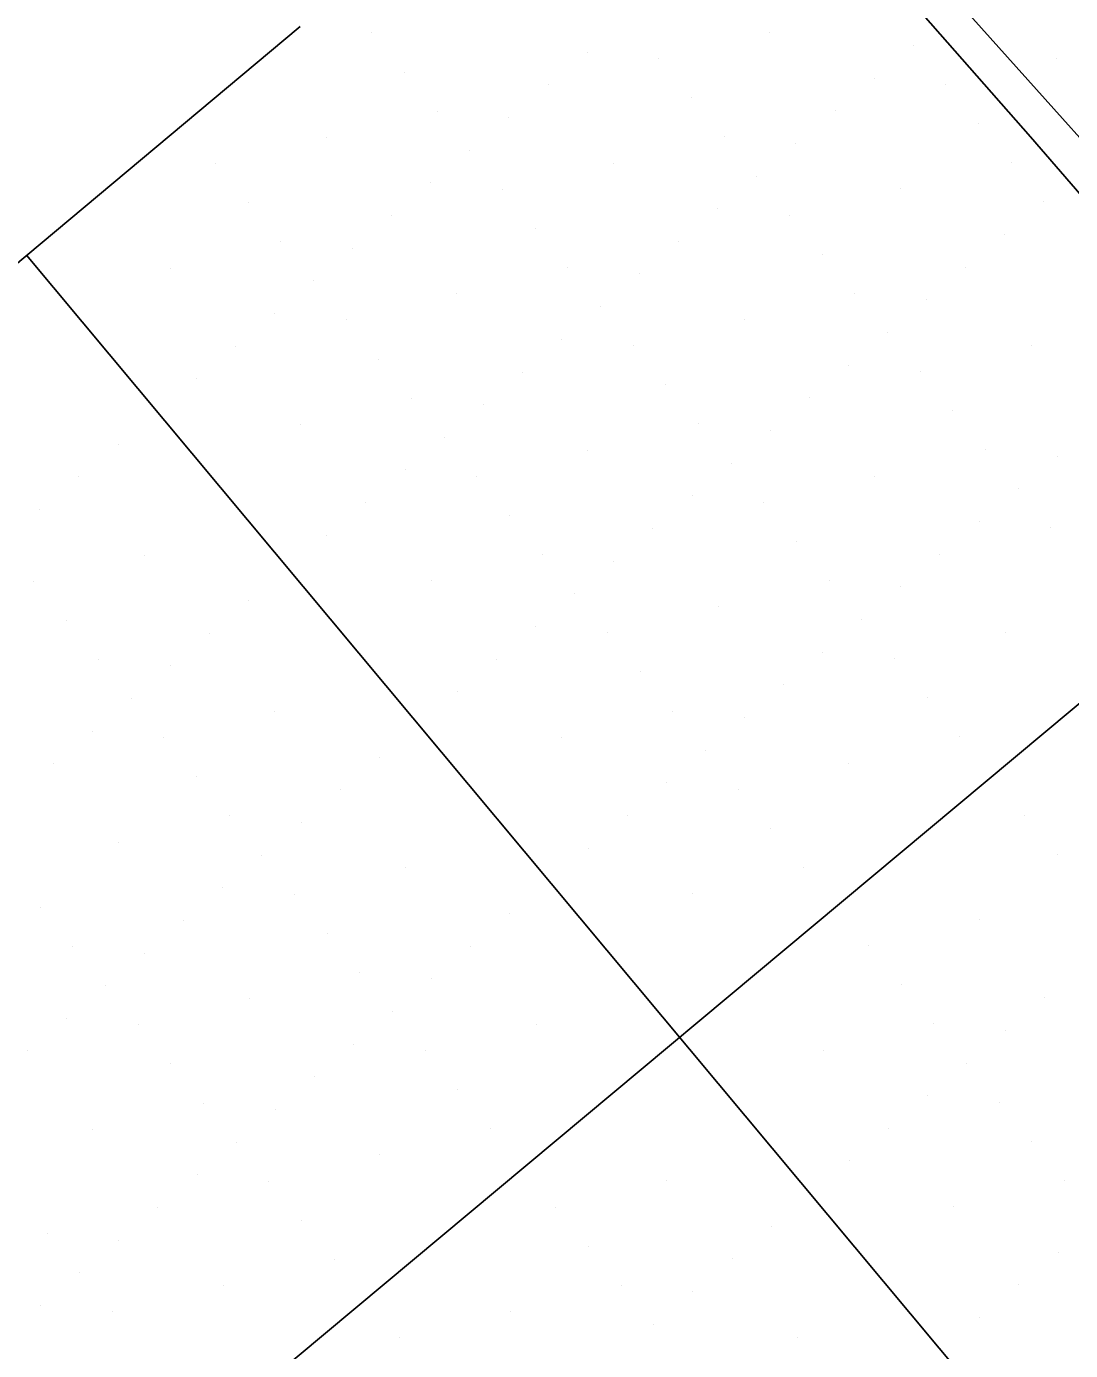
# Model space of a CAD drawing. Extents: x 2042995 to 2043795, y 305365 to 306249.
# Drawn here: x 2043194.69 to 2043215.19, y 305886.13 to 305912.11 of the extents above; entities that cross this region are included whole.
import ezdxf

# ---------------------------------------------------------------- set-up
doc = ezdxf.new("R2010")
doc.units = 0
for name, color, linetype in [('BR_BORDER LINES', 7, 'Continuous'), ('BR_CONCRETE', 7, 'Continuous'), ('BR_EXIST_GROUND_LT', 7, 'Continuous'), ('BR_EXIST_GROUND_RT', 7, 'Continuous'), ('BR_GRID DOTS', 7, 'Continuous'), ('BR_GRID LINES', 7, 'Continuous')]:
    doc.layers.add(name, color=color, linetype=linetype)

msp = doc.modelspace()

# ---------------------------------------------------------------- linework, layer by layer
at = {"layer": 'BR_BORDER LINES'}
msp.add_line((2043200.067, 305912.112), (2043117.942, 305843.522), dxfattribs=at)
at = {"layer": 'BR_CONCRETE'}
msp.add_spline([(2043139.109, 306017.548), (2043148.199, 306007.16), (2043160.233, 305993.368), (2043172.245, 305979.557), (2043184.234, 305965.727), (2043196.201, 305951.879), (2043208.145, 305938.012), (2043220.067, 305924.126), (2043231.966, 305910.221), (2043243.843, 305896.297), (2043255.698, 305882.355), (2043267.529, 305868.394), (2043279.339, 305854.414), (2043291.126, 305840.415), (2043302.89, 305826.398), (2043314.632, 305812.361), (2043326.352, 305798.306), (2043338.049, 305784.233), (2043349.724, 305770.14), (2043361.376, 305756.029), (2043373.005, 305741.899), (2043384.613, 305727.75), (2043396.197, 305713.582), (2043407.76, 305699.396), (2043419.299, 305685.191), (2043430.817, 305670.967), (2043442.311, 305656.724), (2043453.784, 305642.463), (2043465.234, 305628.182), (2043476.661, 305613.883), (2043488.066, 305599.566), (2043499.448, 305585.229), (2043510.808, 305570.874), (2043522.146, 305556.5), (2043533.461, 305542.107), (2043544.753, 305527.695), (2043547.219, 305524.543)], degree=3, dxfattribs=at)
at = {"layer": 'BR_EXIST_GROUND_LT'}
msp.add_lwpolyline([(2043127.956, 306008.234), (2043136.17, 305998.877), (2043139.136, 305995.79), (2043151.989, 305981.161), (2043154.962, 305977.692), (2043168.609, 305962.472), (2043171.467, 305959.143), (2043185.235, 305943.789), (2043187.984, 305940.592), (2043201.866, 305925.112), (2043204.513, 305922.037), (2043218.502, 305906.439), (2043218.632, 305906.288), (2043219.569, 305905.47), (2043220.034, 305904.951), (2043224.372, 305899.652), (2043230.892, 305893.533)], dxfattribs=at)
at = {"layer": 'BR_EXIST_GROUND_RT'}
msp.add_lwpolyline([(2043197.744, 305928.975), (2043202.141, 305923.889), (2043214.403, 305909.943), (2043218.602, 305905.089), (2043218.844, 305904.814), (2043218.939, 305904.704), (2043231.451, 305890.373), (2043235.324, 305885.827), (2043248.011, 305871.3), (2043251.715, 305866.954), (2043264.574, 305852.232), (2043268.11, 305848.085), (2043269.117, 305846.903), (2043270.728, 305845.092)], dxfattribs=at)
at = {"layer": 'BR_GRID DOTS'}
for p, q in [((2043201.475, 305911.985), (2043201.475, 305911.985)), ((2043209.286, 305911.994), (2043209.286, 305911.994)), ((2043212.103, 305911.741), (2043212.103, 305911.741)), ((2043205.701, 305911.606), (2043205.701, 305911.606)), ((2043207.109, 305911.479), (2043207.109, 305911.479)), ((2043214.92, 305911.488), (2043214.92, 305911.488)), ((2043202.116, 305911.218), (2043202.116, 305911.218)), ((2043204.933, 305910.965), (2043204.933, 305910.965)), ((2043211.335, 305911.1), (2043211.335, 305911.1)), ((2043212.744, 305910.973), (2043212.744, 305910.973)), ((2043207.75, 305910.712), (2043207.75, 305910.712)), ((2043202.757, 305910.45), (2043202.757, 305910.45)), ((2043210.568, 305910.459), (2043210.568, 305910.459)), ((2043204.166, 305910.324), (2043204.166, 305910.324)), ((2043213.385, 305910.206), (2043213.385, 305910.206)), ((2043200.581, 305909.936), (2043200.581, 305909.936)), ((2043208.392, 305909.944), (2043208.392, 305909.944)), ((2043203.398, 305909.683), (2043203.398, 305909.683)), ((2043209.8, 305909.818), (2043209.8, 305909.818)), ((2043198.405, 305909.421), (2043198.405, 305909.421)), ((2043206.215, 305909.43), (2043206.215, 305909.43)), ((2043214.026, 305909.438), (2043214.026, 305909.438)), ((2043209.033, 305909.177), (2043209.033, 305909.177)), ((2043202.631, 305909.042), (2043202.631, 305909.042)), ((2043204.039, 305908.915), (2043204.039, 305908.915)), ((2043211.85, 305908.924), (2043211.85, 305908.924)), ((2043199.046, 305908.654), (2043199.046, 305908.654)), ((2043214.667, 305908.671), (2043214.667, 305908.671)), ((2043201.863, 305908.401), (2043201.863, 305908.401)), ((2043208.265, 305908.536), (2043208.265, 305908.536)), ((2043209.674, 305908.409), (2043209.674, 305908.409)), ((2043204.68, 305908.148), (2043204.68, 305908.148)), ((2043199.687, 305907.886), (2043199.687, 305907.886)), ((2043207.497, 305907.895), (2043207.497, 305907.895)), ((2043213.899, 305908.03), (2043213.899, 305908.03)), ((2043201.096, 305907.76), (2043201.096, 305907.76)), ((2043210.315, 305907.642), (2043210.315, 305907.642)), ((2043197.511, 305907.371), (2043197.511, 305907.371)), ((2043205.321, 305907.38), (2043205.321, 305907.38)), ((2043213.132, 305907.389), (2043213.132, 305907.389)), ((2043200.328, 305907.118), (2043200.328, 305907.118)), ((2043206.73, 305907.254), (2043206.73, 305907.254)), ((2043203.145, 305906.866), (2043203.145, 305906.866)), ((2043210.956, 305906.874), (2043210.956, 305906.874)), ((2043205.962, 305906.613), (2043205.962, 305906.613)), ((2043212.364, 305906.748), (2043212.364, 305906.748)), ((2043199.561, 305906.477), (2043199.561, 305906.477)), ((2043200.969, 305906.351), (2043200.969, 305906.351)), ((2043208.78, 305906.36), (2043208.78, 305906.36)), ((2043211.597, 305906.107), (2043211.597, 305906.107)), ((2043198.793, 305905.836), (2043198.793, 305905.836)), ((2043205.195, 305905.971), (2043205.195, 305905.971)), ((2043206.603, 305905.845), (2043206.603, 305905.845)), ((2043214.414, 305905.854), (2043214.414, 305905.854)), ((2043201.61, 305905.583), (2043201.61, 305905.583)), ((2043204.427, 305905.33), (2043204.427, 305905.33)), ((2043210.829, 305905.466), (2043210.829, 305905.466)), ((2043212.238, 305905.339), (2043212.238, 305905.339)), ((2043198.026, 305905.195), (2043198.026, 305905.195)), ((2043207.245, 305905.077), (2043207.245, 305905.077)), ((2043202.251, 305904.816), (2043202.251, 305904.816)), ((2043210.062, 305904.825), (2043210.062, 305904.825)), ((2043197.258, 305904.554), (2043197.258, 305904.554)), ((2043203.66, 305904.689), (2043203.66, 305904.689)), ((2043212.879, 305904.572), (2043212.879, 305904.572)), ((2043200.075, 305904.301), (2043200.075, 305904.301)), ((2043207.886, 305904.31), (2043207.886, 305904.31)), ((2043209.294, 305904.183), (2043209.294, 305904.183)), ((2043202.892, 305904.048), (2043202.892, 305904.048)), ((2043196.491, 305903.913), (2043196.491, 305903.913)), ((2043205.709, 305903.795), (2043205.709, 305903.795)), ((2043213.52, 305903.804), (2043213.52, 305903.804)), ((2043214.928, 305903.678), (2043214.928, 305903.678)), ((2043202.125, 305903.407), (2043202.125, 305903.407)), ((2043208.527, 305903.542), (2043208.527, 305903.542)), ((2043195.723, 305903.272), (2043195.723, 305903.272)), ((2043203.533, 305903.281), (2043203.533, 305903.281)), ((2043211.344, 305903.289), (2043211.344, 305903.289)), ((2043207.759, 305902.901), (2043207.759, 305902.901)), ((2043214.161, 305903.036), (2043214.161, 305903.036)), ((2043194.956, 305902.631), (2043194.956, 305902.631)), ((2043201.357, 305902.766), (2043201.357, 305902.766)), ((2043209.168, 305902.775), (2043209.168, 305902.775)), ((2043204.174, 305902.513), (2043204.174, 305902.513)), ((2043213.393, 305902.395), (2043213.393, 305902.395)), ((2043200.59, 305902.125), (2043200.59, 305902.125)), ((2043206.992, 305902.26), (2043206.992, 305902.26)), ((2043214.802, 305902.269), (2043214.802, 305902.269)), ((2043209.809, 305902.007), (2043209.809, 305902.007)), ((2043197.005, 305901.737), (2043197.005, 305901.737)), ((2043204.815, 305901.746), (2043204.815, 305901.746)), ((2043206.224, 305901.619), (2043206.224, 305901.619)), ((2043212.626, 305901.754), (2043212.626, 305901.754)), ((2043199.822, 305901.484), (2043199.822, 305901.484)), ((2043194.829, 305901.223), (2043194.829, 305901.223)), ((2043202.639, 305901.231), (2043202.639, 305901.231)), ((2043210.45, 305901.24), (2043210.45, 305901.24)), ((2043211.858, 305901.113), (2043211.858, 305901.113)), ((2043199.055, 305900.843), (2043199.055, 305900.843)), ((2043205.456, 305900.978), (2043205.456, 305900.978)), ((2043208.274, 305900.725), (2043208.274, 305900.725)), ((2043195.47, 305900.455), (2043195.47, 305900.455)), ((2043204.689, 305900.337), (2043204.689, 305900.337)), ((2043211.091, 305900.472), (2043211.091, 305900.472)), ((2043198.287, 305900.202), (2043198.287, 305900.202)), ((2043206.098, 305900.211), (2043206.098, 305900.211)), ((2043213.908, 305900.219), (2043213.908, 305900.219)), ((2043210.323, 305899.831), (2043210.323, 305899.831)), ((2043196.111, 305899.688), (2043196.111, 305899.688)), ((2043197.52, 305899.561), (2043197.52, 305899.561)), ((2043203.921, 305899.696), (2043203.921, 305899.696)), ((2043211.732, 305899.705), (2043211.732, 305899.705)), ((2043206.739, 305899.443), (2043206.739, 305899.443)), ((2043203.154, 305899.055), (2043203.154, 305899.055)), ((2043209.556, 305899.19), (2043209.556, 305899.19)), ((2043196.752, 305898.92), (2043196.752, 305898.92)), ((2043212.373, 305898.937), (2043212.373, 305898.937)), ((2043199.569, 305898.667), (2043199.569, 305898.667)), ((2043207.38, 305898.676), (2043207.38, 305898.676)), ((2043208.788, 305898.549), (2043208.788, 305898.549)), ((2043195.985, 305898.279), (2043195.985, 305898.279)), ((2043202.386, 305898.414), (2043202.386, 305898.414)), ((2043197.393, 305898.153), (2043197.393, 305898.153)), ((2043205.203, 305898.161), (2043205.203, 305898.161)), ((2043213.014, 305898.17), (2043213.014, 305898.17)), ((2043201.619, 305897.773), (2043201.619, 305897.773)), ((2043208.021, 305897.908), (2043208.021, 305897.908)), ((2043195.217, 305897.638), (2043195.217, 305897.638)), ((2043210.838, 305897.655), (2043210.838, 305897.655)), ((2043198.034, 305897.385), (2043198.034, 305897.385)), ((2043207.253, 305897.267), (2043207.253, 305897.267)), ((2043200.851, 305897.132), (2043200.851, 305897.132)), ((2043208.662, 305897.141), (2043208.662, 305897.141)), ((2043198.675, 305896.618), (2043198.675, 305896.618)), ((2043200.084, 305896.491), (2043200.084, 305896.491)), ((2043206.486, 305896.626), (2043206.486, 305896.626)), ((2043214.296, 305896.635), (2043214.296, 305896.635)), ((2043209.303, 305896.373), (2043209.303, 305896.373)), ((2043196.499, 305896.103), (2043196.499, 305896.103)), ((2043205.718, 305895.985), (2043205.718, 305895.985)), ((2043214.937, 305895.867), (2043214.937, 305895.867)), ((2043199.316, 305895.85), (2043199.316, 305895.85)), ((2043209.944, 305895.606), (2043209.944, 305895.606)), ((2043202.133, 305895.597), (2043202.133, 305895.597)), ((2043204.951, 305895.344), (2043204.951, 305895.344)), ((2043198.549, 305895.209), (2043198.549, 305895.209)), ((2043199.957, 305895.083), (2043199.957, 305895.083)), ((2043207.768, 305895.091), (2043207.768, 305895.091)), ((2043194.964, 305894.821), (2043194.964, 305894.821)), ((2043197.781, 305894.568), (2043197.781, 305894.568)), ((2043204.183, 305894.703), (2043204.183, 305894.703)), ((2043213.402, 305894.585), (2043213.402, 305894.585)), ((2043200.598, 305894.315), (2043200.598, 305894.315)), ((2043195.605, 305894.054), (2043195.605, 305894.054)), ((2043203.415, 305894.062), (2043203.415, 305894.062)), ((2043211.226, 305894.071), (2043211.226, 305894.071)), ((2043197.014, 305893.927), (2043197.014, 305893.927)), ((2043201.239, 305893.548), (2043201.239, 305893.548)), ((2043196.246, 305893.286), (2043196.246, 305893.286)), ((2043202.648, 305893.421), (2043202.648, 305893.421)), ((2043211.867, 305893.303), (2043211.867, 305893.303)), ((2043199.063, 305893.033), (2043199.063, 305893.033)), ((2043214.684, 305893.05), (2043214.684, 305893.05)), ((2043201.88, 305892.78), (2043201.88, 305892.78)), ((2043195.479, 305892.645), (2043195.479, 305892.645)), ((2043196.887, 305892.519), (2043196.887, 305892.519)), ((2043204.698, 305892.527), (2043204.698, 305892.527)), ((2043212.508, 305892.536), (2043212.508, 305892.536)), ((2043213.916, 305892.409), (2043213.916, 305892.409)), ((2043194.711, 305892.004), (2043194.711, 305892.004)), ((2043201.113, 305892.139), (2043201.113, 305892.139)), ((2043202.521, 305892.013), (2043202.521, 305892.013)), ((2043210.332, 305892.021), (2043210.332, 305892.021)), ((2043197.528, 305891.751), (2043197.528, 305891.751)), ((2043213.149, 305891.768), (2043213.149, 305891.768)), ((2043200.345, 305891.498), (2043200.345, 305891.498)), ((2043203.162, 305891.245), (2043203.162, 305891.245)), ((2043198.169, 305890.983), (2043198.169, 305890.983)), ((2043212.381, 305891.127), (2043212.381, 305891.127)), ((2043213.79, 305891.001), (2043213.79, 305891.001)), ((2043199.578, 305890.857), (2043199.578, 305890.857)), ((2043195.993, 305890.469), (2043195.993, 305890.469)), ((2043203.804, 305890.478), (2043203.804, 305890.478)), ((2043211.614, 305890.486), (2043211.614, 305890.486)), ((2043198.81, 305890.216), (2043198.81, 305890.216)), ((2043214.431, 305890.233), (2043214.431, 305890.233)), ((2043201.627, 305889.963), (2043201.627, 305889.963)), ((2043210.846, 305889.845), (2043210.846, 305889.845)), ((2043198.043, 305889.575), (2043198.043, 305889.575)), ((2043199.451, 305889.448), (2043199.451, 305889.448)), ((2043207.262, 305889.457), (2043207.262, 305889.457)), ((2043215.072, 305889.466), (2043215.072, 305889.466)), ((2043210.079, 305889.204), (2043210.079, 305889.204)), ((2043197.275, 305888.934), (2043197.275, 305888.934)), ((2043205.086, 305888.942), (2043205.086, 305888.942)), ((2043212.896, 305888.951), (2043212.896, 305888.951)), ((2043200.092, 305888.681), (2043200.092, 305888.681)), ((2043195.099, 305888.419), (2043195.099, 305888.419)), ((2043209.311, 305888.563), (2043209.311, 305888.563)), ((2043196.508, 305888.293), (2043196.508, 305888.293)), ((2043205.727, 305888.175), (2043205.727, 305888.175)), ((2043200.733, 305887.913), (2043200.733, 305887.913)), ((2043208.544, 305887.922), (2043208.544, 305887.922)), ((2043214.945, 305888.057), (2043214.945, 305888.057)), ((2043195.74, 305887.652), (2043195.74, 305887.652)), ((2043198.557, 305887.399), (2043198.557, 305887.399)), ((2043206.368, 305887.407), (2043206.368, 305887.407)), ((2043214.178, 305887.416), (2043214.178, 305887.416)), ((2043207.776, 305887.281), (2043207.776, 305887.281)), ((2043194.973, 305887.011), (2043194.973, 305887.011)), ((2043196.381, 305886.884), (2043196.381, 305886.884)), ((2043204.192, 305886.893), (2043204.192, 305886.893)), ((2043213.41, 305886.775), (2043213.41, 305886.775)), ((2043207.009, 305886.64), (2043207.009, 305886.64)), ((2043202.015, 305886.378), (2043202.015, 305886.378)), ((2043209.826, 305886.387), (2043209.826, 305886.387)), ((2043212.643, 305886.134), (2043212.643, 305886.134))]:
    msp.add_line(p, q, dxfattribs=at)
at = {"layer": 'BR_GRID LINES'}
for p, q in [((2043284.267, 305956.377), (2043130.763, 305828.172)), ((2043194.694, 305907.624), (2043538.711, 305495.723))]:
    msp.add_line(p, q, dxfattribs=at)

doc.saveas('drawing.dxf')
